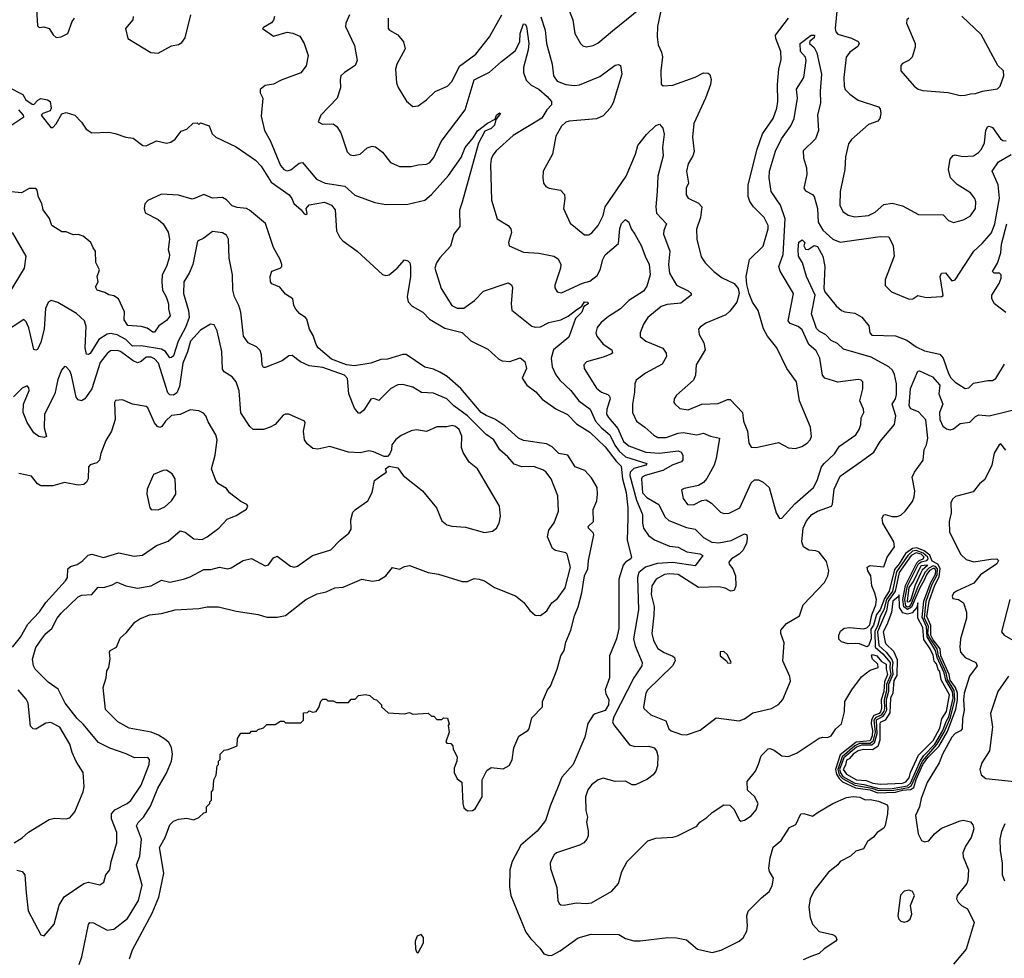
# Model space of a CAD drawing. Extents: x 2133461 to 2293071, y 753526 to 916327.
# Tile 336 of 459: x 2227961 to 2233754, y 891635 to 897156. Entities that reach past the tile are written whole.
import ezdxf

# ---------------------------------------------------------------- set-up
doc = ezdxf.new("R2010")
doc.units = 0

msp = doc.modelspace()

# ---------------------------------------------------------------- linework, layer by layer
at = {"layer": '0CON10XD'}
for points in [[(2228054.4, 897315), (2228065, 897120), (2228075, 897109.2), (2228103.9, 897113.9), (2228135, 897103.8), (2228157.6, 897067.6), (2228175, 897052), (2228205, 897054.2), (2228245, 897074), (2228270, 897145), (2228284.2, 897165)], [(2231153.2, 897315), (2231215.6, 897155), (2231228.1, 897075), (2231261.4, 897015), (2231275, 897002.5), (2231295, 896995.7), (2231335, 897003.3), (2231362.2, 897017.8), (2231449.3, 897090.7), (2231655, 897257.1)], [(2231743.8, 897255), (2231713.6, 897115), (2231710.9, 897055), (2231717.2, 897007.2), (2231737.8, 896965), (2231743, 896937), (2231732.9, 896855), (2231736.2, 896776.2), (2231747, 896767), (2231805, 896770), (2231935, 896818.2), (2231985, 896842.9), (2232011.2, 896841.2), (2232022.7, 896832.7), (2232029.5, 896805), (2232026.2, 896775), (2231996, 896694), (2231927.8, 896545), (2231918.9, 896465), (2231929.1, 896380.9), (2231921.5, 896355), (2231895, 896308.8), (2231884.5, 896265), (2231895.6, 896195), (2231882.9, 896165), (2231882.5, 896125), (2231895, 896106), (2231955, 896077.5), (2231974.5, 896054.5), (2231966.8, 895993.2), (2231943.4, 895923.4), (2231945.7, 895865), (2231971.3, 895761.3), (2231994, 895725), (2232045, 895674.2), (2232095, 895637.5), (2232165, 895603.8), (2232188, 895575), (2232194.2, 895545), (2232180, 895495), (2232138.6, 895441.4), (2232115, 895420.8), (2231998.7, 895371.3), (2231965, 895348), (2231956, 895335), (2231958.1, 895305), (2231985.6, 895255), (2231994.3, 895215), (2231941.4, 895125), (2231936.9, 895065), (2231925.7, 895035), (2231825, 894947.5), (2231811.2, 894925), (2231810, 894905), (2231816, 894896), (2231845, 894868.8), (2231895, 894861.4), (2231975.5, 894894.5), (2232071.7, 894898.3), (2232125, 894922.7), (2232141.8, 894921.8), (2232213.1, 894845), (2232218.9, 894795), (2232242.9, 894735), (2232250.8, 894665), (2232265, 894642), (2232295, 894640), (2232425, 894668.6), (2232485, 894636.9), (2232525, 894632.7), (2232564, 894645), (2232594.2, 894665), (2232612.9, 894685), (2232620, 894705), (2232615, 894760), (2232548.6, 894915), (2232531.1, 895025), (2232475.6, 895105), (2232416.9, 895225), (2232361.8, 895295), (2232337.3, 895337.3), (2232305.4, 895445.4), (2232272.9, 895495), (2232252.7, 895542.7), (2232238.7, 895598.7), (2232236.4, 895645), (2232255, 895746.2), (2232335.9, 895824.1), (2232364.6, 895925), (2232365.4, 895945), (2232341.7, 895991.7), (2232277.8, 896055), (2232256.5, 896086.5), (2232247.9, 896115), (2232247.7, 896185), (2232300.7, 896395), (2232332.4, 896485), (2232394.6, 896575), (2232415.4, 896635), (2232421.8, 896675), (2232419.6, 896775), (2232428.5, 896865), (2232441.2, 896921.2), (2232438.8, 896968.8), (2232409.5, 897045), (2232408.1, 897065), (2232484.6, 897165)], [(2232771.5, 897225), (2232758.5, 897105), (2232764.1, 897084.1), (2232775, 897070.6), (2232855, 897047.7), (2232895, 897026.9), (2232901.4, 897015), (2232892.2, 896997.8), (2232845.7, 896965), (2232823.5, 896935), (2232809.6, 896815), (2232811.8, 896765), (2232818.9, 896745), (2232845, 896717.8), (2232895, 896682.7), (2233015, 896644), (2233025, 896632.5), (2233027.8, 896605), (2233021.1, 896575), (2233010.2, 896559.8), (2232955, 896539.2), (2232855, 896451.2), (2232836.9, 896425), (2232819.8, 896350.2), (2232816.2, 896275), (2232788.2, 896145), (2232786.7, 896065), (2232805, 896027.5), (2232835, 896006.9), (2232875.5, 895995.5), (2232955, 896004), (2232995, 896024), (2233045, 896069.6), (2233095, 896076.9), (2233155, 896060.8), (2233249.7, 896009.7), (2233395, 896008), (2233426.2, 895975), (2233455, 895964), (2233515, 895978.6), (2233555, 896001.4), (2233584.4, 896045), (2233586.9, 896085), (2233582, 896105), (2233555, 896138), (2233477, 896187), (2233437.5, 896225), (2233426.2, 896275), (2233435.3, 896334.7), (2233453.2, 896356.8), (2233465, 896360.5), (2233508.9, 896351.1), (2233573.9, 896356.1), (2233603.1, 896375), (2233620, 896395), (2233637.4, 896432.6), (2233646.3, 896503.6), (2233656, 896525), (2233665, 896529.5), (2233685, 896522.5), (2233731.8, 896455), (2233745, 896446.2), (2233765, 896444.1)], [(2228628.6, 897175), (2228625.8, 897154.2), (2228584.2, 897105), (2228596.7, 897045), (2228733, 896963), (2228775, 896958.8), (2228855, 897002.5), (2228895, 897009.1), (2228915, 897021.1), (2228935, 897050), (2228968.9, 897185)], [(2229460, 897175), (2229455, 897153.3), (2229441.7, 897138.3), (2229395, 897110), (2229390, 897105), (2229455, 897058.8), (2229535, 897082), (2229567.3, 897077.3), (2229609.4, 897059.4), (2229635.6, 897015), (2229657.7, 896945), (2229646.9, 896885), (2229615, 896842.9), (2229499.5, 896800.5), (2229455, 896775.8), (2229405, 896768.8), (2229376.7, 896745), (2229376.7, 896725), (2229392.5, 896695), (2229382.4, 896587.6), (2229400.5, 896505), (2229435.6, 896445.6), (2229495, 896298.6), (2229515, 896275.5), (2229535, 896267.1), (2229556.2, 896273.8), (2229605, 896311.9), (2229625, 896315.8), (2229707.4, 896217.4), (2229758, 896195), (2229875, 896177.6), (2229933.2, 896123.2), (2230051.4, 896081.4), (2230115, 896068.5), (2230245, 896071.5), (2230345, 896093.8), (2230385, 896128.2), (2230485, 896240.4), (2230557.8, 896345), (2230582.4, 896405), (2230629.2, 896460.8), (2230655, 896503.1), (2230713, 896547), (2230759.3, 896570.7), (2230766.7, 896595), (2230785, 896608.8), (2230790, 896605), (2230761.7, 896568.3), (2230754.4, 896535), (2230735, 896515.6), (2230698.8, 896501.2), (2230661.3, 896428.7), (2230565, 896082.9), (2230549.6, 896035), (2230550.2, 895939.8), (2230515.4, 895894.6), (2230495.3, 895824.7), (2230433.5, 895755), (2230413.5, 895725), (2230403.5, 895695), (2230440.6, 895575), (2230504.6, 895474.6), (2230535, 895458.9), (2230575, 895460), (2230636.6, 895503.4), (2230690.3, 895559.8), (2230835, 895607.5), (2230855, 895596.7), (2230860.8, 895580.8), (2230851.9, 895485), (2230857.3, 895447.3), (2230975, 895353.5), (2230995, 895347.6), (2231025, 895350), (2231075.2, 895374.8), (2231145, 895390.7), (2231188.6, 895411.4), (2231230.4, 895445), (2231269.4, 895470.6), (2231285, 895495.4), (2231303.3, 895495), (2231305.7, 895485), (2231281.2, 895468.8), (2231267.7, 895435), (2231231.2, 895398.8), (2231191.6, 895288.4), (2231102.8, 895215), (2231089.1, 895165), (2231094.7, 895115), (2231115, 895066.7), (2231138.2, 895035), (2231203.8, 894975), (2231251.2, 894915), (2231317.5, 894865), (2231349.3, 894795), (2231383.7, 894755), (2231434, 894714), (2231462.3, 894652.3), (2231488.6, 894618.6), (2231526.1, 894585), (2231651.9, 894545), (2231644.4, 894535), (2231574.1, 894515.9), (2231552.9, 894495), (2231551, 894475), (2231589.3, 894330.7)], [(2229901.9, 897185), (2229880, 897135), (2229878.9, 897115), (2229930, 897005), (2229946, 896915), (2229934.2, 896885.8), (2229871.2, 896845), (2229850.8, 896825), (2229845.8, 896805), (2229848, 896755), (2229828, 896695), (2229733.3, 896595), (2229717.5, 896555), (2229742.3, 896542.3), (2229805, 896543.8), (2229827, 896527), (2229849.7, 896489.7), (2229888.3, 896378.3), (2229905, 896360.8), (2229925, 896357.1), (2229964.4, 896365.6), (2230005, 896402), (2230035, 896412.5), (2230055, 896408), (2230095, 896376), (2230142, 896315), (2230195, 896291.9), (2230265, 896293.1), (2230305, 896303.1), (2230355, 896305.7), (2230375, 896315.8), (2230398.1, 896345), (2230441.1, 896438.9), (2230582.9, 896625), (2230635, 896801.5), (2230725, 896846.4), (2230795, 896910.6), (2230876.5, 896973.5), (2230903.5, 897026.5), (2230906.2, 897075), (2230925, 897131.4), (2230935, 897129.4), (2230942.3, 897115), (2230956, 897015), (2230951.9, 896978.1), (2230924.6, 896875), (2230924.6, 896844.6), (2230940.6, 896800.6), (2230970.6, 896770.6), (2231015, 896748), (2231064.7, 896705), (2231089.5, 896675), (2231089.8, 896655), (2231063.4, 896626.6), (2231032.5, 896577.5), (2230865, 896473.8), (2230765.5, 896385), (2230745, 896360), (2230734.5, 896335), (2230731.5, 896305), (2230737.7, 896095), (2230771.4, 895985), (2230834.3, 895945), (2230851.4, 895925), (2230855.7, 895905), (2230837.5, 895845), (2230841.2, 895825), (2230925, 895789.4), (2231015, 895781.8), (2231104.6, 895764.6), (2231129.3, 895749.3), (2231144.5, 895715), (2231143.8, 895695), (2231108.8, 895595), (2231109.3, 895579.3), (2231122.5, 895555), (2231149.3, 895549.3), (2231273.4, 895606.6), (2231315, 895618.5), (2231357.9, 895652.1), (2231376.8, 895685), (2231391.8, 895745), (2231405, 895773.3), (2231485, 895840), (2231491.8, 895928.2), (2231502.4, 895957.6), (2231525, 895981.2), (2231545, 895965.6), (2231558.2, 895925), (2231581.3, 895895), (2231617.7, 895827.7), (2231644.7, 895754.7), (2231665, 895718.8), (2231671.5, 895655), (2231651.1, 895588.9), (2231630.6, 895559.4), (2231545, 895503.5), (2231495.3, 895454.7), (2231425, 895409.4), (2231383.3, 895375), (2231358.9, 895345), (2231350.6, 895315), (2231357.5, 895295), (2231395, 895246.5), (2231445.6, 895215), (2231449.2, 895195), (2231438.3, 895188.3), (2231395, 895170), (2231295.8, 895144.2), (2231281.2, 895125), (2231282, 895105), (2231355, 894989.4), (2231384.7, 894964.8), (2231421.7, 894951.7), (2231431.9, 894941.9), (2231434.7, 894925), (2231415.8, 894865), (2231414.7, 894835), (2231425.2, 894815.2), (2231481.1, 894751.1), (2231513.7, 894675), (2231545, 894649.3), (2231645, 894612.5), (2231725, 894606.6), (2231835, 894620), (2231852.5, 894612.5), (2231862.9, 894595), (2231862.9, 894567.1), (2231854.3, 894555), (2231805, 894537), (2231745, 894504.8), (2231640.6, 894475), (2231624.5, 894465.5), (2231619.4, 894455), (2231625, 894372.8), (2231651.2, 894345), (2231722.1, 894305), (2231744.7, 894255), (2231759, 894229), (2231780.4, 894210.4), (2231885, 894169.2), (2231935, 894160), (2231985, 894110.8), (2232033.4, 894083.4), (2232075, 894079.3), (2232147, 894093), (2232225, 894131.1), (2232240, 894125), (2232241.5, 894105), (2232237.3, 894075), (2232215, 894033.1), (2232195, 894012.5), (2232150, 893985), (2232133.1, 893965), (2232135, 893953.8), (2232157.8, 893925), (2232172.2, 893885), (2232175.5, 893825), (2232165, 893797.5), (2232145, 893793.6), (2232112.7, 893812.7), (2232075, 893820.8), (2231955, 893815.4), (2231835, 893891.6), (2231785, 893896.9), (2231755, 893891.6), (2231705.4, 893865), (2231680, 893825), (2231676.2, 893775), (2231693.3, 893705), (2231693.1, 893653.1), (2231679.6, 893545), (2231690, 893505), (2231716.7, 893456.7), (2231753.5, 893433.5), (2231803.1, 893413.1), (2231813.4, 893403.4), (2231816.9, 893385), (2231802.2, 893355), (2231655, 893212.5), (2231645.4, 893195), (2231631.2, 893115), (2231633.8, 893105), (2231675, 893067.5), (2231762.2, 893032.2), (2231780.9, 892985), (2231795, 892972.9), (2231855, 892951.9), (2231885, 892950), (2231965, 892976.7), (2232060, 893050), (2232195, 893032.2), (2232225, 893044.4), (2232275, 893077.9), (2232385, 893104.5), (2232425, 893128.6), (2232452.2, 893157.8), (2232496.7, 893265), (2232492.2, 893292.2), (2232451.1, 893385), (2232459.7, 893489.7), (2232439.2, 893545), (2232439.2, 893565), (2232472.5, 893605), (2232549.8, 893650.2), (2232571.1, 893715), (2232695.7, 893845), (2232716.9, 893885), (2232722.1, 893915), (2232708.8, 893968.8), (2232665, 894023.6), (2232645, 894032.1), (2232605, 894035.5), (2232572.5, 894055), (2232563.1, 894085), (2232571.8, 894165), (2232590.9, 894209.1), (2232621.8, 894245), (2232655, 894265.3), (2232736.7, 894295), (2232743.1, 894306.9), (2232754.2, 894395), (2232788.8, 894471.2), (2232915, 894560), (2232987.5, 894612.5), (2233025, 894675.6), (2233107.9, 894775), (2233115.3, 894825), (2233093.9, 894895), (2233113.7, 894926.3), (2233119.4, 894950.6), (2233120, 895015), (2233109.3, 895069.3), (2233096.6, 895095), (2233075.4, 895115), (2232970.8, 895170.8), (2232807.8, 895217.7), (2232772.2, 895252.2), (2232735, 895268.2), (2232705, 895302.5), (2232665, 895323.7), (2232649.1, 895339.1), (2232619.5, 895425), (2232641.8, 895535), (2232590, 895645), (2232566.5, 895726.5), (2232543.2, 895765), (2232540.7, 895805), (2232545, 895847.5), (2232565, 895862), (2232581.2, 895845), (2232574.2, 895825), (2232585, 895806.7), (2232600, 895805), (2232635, 895827.5), (2232655, 895822.5), (2232685.8, 895765), (2232698, 895705), (2232693.1, 895575), (2232699.2, 895555), (2232765, 895472.7), (2232796.7, 895445), (2232816.7, 895436.7), (2232875, 895429.5), (2232916, 895406), (2232958, 895355), (2232962.5, 895315), (2232975, 895300.8), (2233115, 895295.9), (2233180.6, 895270.6), (2233235, 895231.2), (2233285, 895207.3), (2233375, 895188.9), (2233394.4, 895165), (2233425.4, 895075.4), (2233440.2, 895050.2), (2233465, 895024.2), (2233525, 894987.5), (2233545, 894990), (2233572.7, 895017.3), (2233657.3, 895032.7)], [(2230128.6, 897165), (2230130, 897105), (2230136.7, 897095), (2230185, 897066), (2230220, 897025), (2230228.8, 896985), (2230180, 896895), (2230172, 896865), (2230178, 896785), (2230187.3, 896757.3), (2230237.7, 896677.7), (2230275, 896646.2), (2230305, 896648.8), (2230355, 896684.3), (2230405, 896732.9), (2230478, 896765), (2230505.5, 896795), (2230548.3, 896881.7), (2230645, 896953.6), (2230724.5, 897055), (2230798.5, 897185)], [(2231027.9, 897172.1), (2231053.8, 897095), (2231060.4, 897015), (2231093.6, 896895), (2231101.8, 896825), (2231122.5, 896795), (2231175, 896774.6), (2231225, 896768.5), (2231255, 896772.1), (2231375, 896821.2), (2231465, 896888), (2231485, 896893.3), (2231496.4, 896886.4), (2231503.6, 896835), (2231453.8, 896666.2), (2231435.5, 896635), (2231395, 896591.4), (2231355, 896573.5), (2231195, 896559.6), (2231175, 896552.5), (2231149.5, 896530.5), (2231115, 896471.2), (2231095.6, 896364.4), (2231041.2, 896265), (2231040, 896225), (2231042.5, 896195), (2231057.5, 896175), (2231075.9, 896165.9), (2231143, 896153), (2231167, 896127), (2231169.2, 896105), (2231160, 896045), (2231199.7, 895959.7), (2231285, 895890.8), (2231310.3, 895889.7), (2231328, 895902), (2231365, 895946.2), (2231395, 896004), (2231405.8, 896055.8), (2231530, 896235), (2231584.2, 896365.8), (2231597.5, 896415), (2231648.9, 896481.1), (2231705, 896532.9), (2231725, 896542), (2231745, 896518.8), (2231753.1, 896483.1), (2231744, 896404), (2231747.5, 896355), (2231715.3, 896235), (2231712, 896145), (2231704.7, 896055), (2231708, 896018), (2231766.7, 895955), (2231750.5, 895915), (2231748.8, 895895), (2231785.9, 895795), (2231777.8, 895715), (2231785.3, 895665.3), (2231825.6, 895595), (2231895, 895560.5), (2231911.4, 895545), (2231912.9, 895535), (2231851.9, 895488.1), (2231769.9, 895480.1), (2231735, 895469.1), (2231657.1, 895405), (2231631.1, 895365), (2231611.2, 895315), (2231612.7, 895292.7), (2231645.5, 895265.5), (2231745, 895224.3), (2231765.4, 895195.4), (2231766.5, 895175), (2231741.1, 895128.9), (2231643.3, 895076.7), (2231587.8, 895035), (2231580.4, 895015), (2231578.8, 894965), (2231566.2, 894895), (2231567.3, 894845), (2231589.4, 894795), (2231639.4, 894759.4), (2231691.3, 894711.3), (2231715, 894698.9), (2231765, 894698.6), (2231835, 894724.2), (2231865, 894728.4), (2231945, 894713.1), (2231985, 894724.7), (2232025, 894705.7), (2232077.8, 894695), (2232059.6, 894575), (2232047.9, 894535), (2232005, 894457.5), (2231985.4, 894434.6), (2231955, 894415.6), (2231871.4, 894398.6), (2231855, 894390), (2231865, 894340), (2231890.8, 894305), (2231925, 894302.7), (2231975, 894327.1), (2232000.9, 894330.9), (2232032.4, 894312.4), (2232085, 894259.4), (2232105, 894251.9), (2232135, 894252.7), (2232198.5, 894285), (2232265, 894430.8), (2232285, 894448.6), (2232308.9, 894448.9), (2232336.3, 894436.3), (2232371.1, 894405), (2232411.4, 894255), (2232432.3, 894222.3), (2232445, 894223.3), (2232521.9, 894308.1), (2232632.1, 894405), (2232652.9, 894445), (2232678.5, 894525), (2232693.7, 894546.4), (2232755, 894601.4), (2232785, 894648.1), (2232880.6, 894715), (2232901.1, 894745), (2232910.6, 894775), (2232913.1, 894815), (2232927.1, 894845), (2232925.7, 894865), (2232904.2, 894915), (2232922.9, 894985), (2232921.2, 895025), (2232912.5, 895035), (2232895, 895040), (2232775, 895024.5), (2232697.9, 895047.9), (2232684.6, 895065), (2232669.3, 895165), (2232647.3, 895207.3), (2232604.8, 895244.8), (2232565, 895331.5), (2232541.3, 895351.3), (2232495, 895369.5), (2232483.5, 895385), (2232514.5, 895545), (2232436, 895676), (2232426.9, 895705), (2232453.5, 895775), (2232464.1, 895985), (2232437.5, 896065), (2232381.8, 896145), (2232371.4, 896225), (2232373.8, 896265), (2232407.8, 896382.2), (2232443.2, 896455), (2232499.3, 896530.7), (2232517.2, 896575), (2232536.8, 896695)], [(2233193.3, 897165), (2233181.2, 897155), (2233178.8, 897135), (2233230, 897015), (2233229.2, 896995), (2233212, 896935), (2233195, 896918.8), (2233155, 896899.2), (2233145, 896886.2), (2233145.8, 896855), (2233225, 896764), (2233247, 896747), (2233275, 896739.2), (2233425, 896728), (2233495, 896709.2)], [(2233495, 896709.2), (2233525, 896712), (2233555, 896720.8), (2233585, 896721.4), (2233625.9, 896735.9), (2233715, 896748.8), (2233730, 896765), (2233750.8, 896825), (2233749.2, 896855), (2233717.3, 896887.3), (2233617.9, 897067.9), (2233505, 897176.2)], [(2232536.8, 896695), (2232532.3, 896747.7), (2232575.3, 896815), (2232588.7, 896915), (2232584.6, 896935), (2232555, 896969.2), (2232552.7, 897015), (2232617.5, 897065), (2232637.5, 897065), (2232635, 897050), (2232610.7, 897029.3), (2232607.5, 897015), (2232635, 896992), (2232651.8, 896961.8), (2232679.2, 896835), (2232670.5, 896735), (2232672.2, 896665), (2232654.6, 896595.4), (2232661.9, 896505), (2232642.9, 896455), (2232570, 896385), (2232573.4, 896343.4), (2232591.2, 896285), (2232592.2, 896245), (2232574.5, 896165), (2232585, 896150), (2232625, 896128.6), (2232636.2, 896116.2), (2232656.1, 896045), (2232658.6, 895965), (2232687.1, 895917.1), (2232745, 895864.6), (2232788.1, 895848.1), (2233025, 895880), (2233075, 895879.2), (2233101.1, 895825), (2233106.7, 895765), (2233054.4, 895625), (2233052.7, 895592.7), (2233090, 895555), (2233195, 895511.1), (2233216.2, 895515), (2233245, 895534), (2233295, 895521.5), (2233385, 895528), (2233395, 895533.3), (2233376.9, 895645), (2233384.5, 895665), (2233407.5, 895667.5), (2233445, 895619.4), (2233465, 895625.6), (2233574.5, 895795), (2233625, 895838.8), (2233678.3, 895901.7), (2233699.6, 895955), (2233725.6, 896105.6), (2233717.4, 896185), (2233683.5, 896265), (2233719.4, 896320.6), (2233795, 896363.9)], [(2227895, 896760), (2227978.8, 896715)], [(2227978.8, 896715), (2227996.2, 896685), (2228035, 896658.8), (2228045, 896656.7), (2228066.7, 896683.3), (2228085, 896692.9), (2228125.5, 896685.5), (2228141.2, 896675), (2228146, 896635), (2228140.5, 896619.5), (2228096.4, 896603.6), (2228087.5, 896595), (2228145, 896522.5), (2228155, 896522.5), (2228175, 896542.5), (2228208.3, 896601.7), (2228235, 896609.2), (2228285, 896594), (2228325, 896554), (2228352.4, 896512.4), (2228385, 896490), (2228485, 896494), (2228522.5, 896487.5), (2228585, 896464.3), (2228628.8, 896458.8), (2228685, 896416.2), (2228705, 896413.3), (2228765, 896443.3), (2228825, 896430), (2228850, 896435), (2228875, 896452.5), (2228910.7, 896499.3), (2228945, 896512.5), (2228981.7, 896548.3), (2229005, 896550), (2229015, 896540), (2229025, 896550), (2229075, 896532.5), (2229093.3, 896485), (2229114.2, 896464.2), (2229235, 896407.5), (2229349.3, 896329.3), (2229382.1, 896295), (2229440.9, 896200.9), (2229545.6, 896125), (2229562.9, 896105), (2229574.4, 896074.4), (2229618, 896038), (2229635, 896013.3), (2229645, 896010), (2229652.5, 896015), (2229647.5, 896045), (2229665, 896066.2), (2229755, 896082.5), (2229796.2, 896065), (2229817, 896037), (2229824.1, 895914.1), (2229843.8, 895875), (2229862, 895855), (2229946.7, 895795), (2230095, 895658), (2230115, 895651.2), (2230135, 895656), (2230181.2, 895695), (2230225, 895743.3), (2230245, 895737.5), (2230256.7, 895725), (2230261.2, 895705), (2230261.1, 895645), (2230241.1, 895525), (2230246.4, 895496.4), (2230270.4, 895470.4), (2230332.1, 895435), (2230371.5, 895395), (2230462.4, 895342.4), (2230565.4, 895315.4), (2230615, 895266.7), (2230715, 895217.8), (2230779.7, 895159.7), (2230799.7, 895149.7), (2230845, 895145.8), (2230905, 895167.5), (2230932.5, 895145), (2230942.5, 895105), (2230917.7, 895047.7), (2230945, 895006.2), (2230997.6, 894967.6), (2231034.4, 894924.4), (2231116.3, 894866.3), (2231185, 894834), (2231238, 894778), (2231315, 894730.4), (2231405, 894642.9), (2231469.8, 894559.8), (2231500.6, 894530.6), (2231508.3, 894455), (2231529.8, 894375), (2231540.2, 894285), (2231539.8, 894225), (2231535.5, 894095), (2231561.4, 893995), (2231557.5, 893985), (2231525.4, 893964.6), (2231512.3, 893947.7), (2231486.4, 893865), (2231485.4, 893575), (2231473.3, 893515), (2231432, 893415), (2231430.6, 893285), (2231405.7, 893215), (2231410.3, 893190.3), (2231427.1, 893157.1), (2231425.3, 893125), (2231405, 893093.4), (2231346.4, 893073.6), (2231335.5, 893064.5), (2231303.8, 893016.2), (2231285.5, 892935), (2231218, 892775), (2231150.3, 892699.7), (2231125.4, 892635.4), (2231084.1, 892535.9), (2231055.3, 892445), (2231005, 892381.9), (2230908.9, 892301.1), (2230858.7, 892205), (2230845.6, 892155.6), (2230843.8, 892055), (2230850, 892005), (2230938.5, 891788.5), (2230968.5, 891748.5), (2231022, 891695), (2231045, 891661.2), (2231075, 891650.8), (2231095, 891654), (2231140.2, 891679.8), (2231248, 891755), (2231323.2, 891776.8), (2231485.8, 891775.8), (2231525, 891750.5), (2231575, 891738.2), (2231612.6, 891737.4), (2231775, 891757.1), (2231825, 891755.9), (2231885, 891742.7), (2231949.1, 891689.1), (2232035, 891668.2), (2232087.9, 891682.1), (2232195, 891735.4), (2232217.2, 891755), (2232240, 891795), (2232244.1, 891825), (2232240.2, 891885), (2232248, 891912), (2232325, 891991.5), (2232371.7, 892028.3), (2232387.9, 892062.1), (2232396.6, 892106.6), (2232372.8, 892145), (2232368.8, 892165), (2232376.2, 892225), (2232395, 892288.5), (2232441.9, 892328.1), (2232491.2, 892405), (2232527.5, 892422.5), (2232557.5, 892485), (2232575, 892486.9), (2232625, 892471.2), (2232660, 892495), (2232745, 892545.5), (2232825, 892580), (2232865, 892586.7), (2232905, 892583.1), (2232935, 892566.7), (2232965, 892568.1), (2233015, 892559.2), (2233065, 892537.5), (2233070, 892525), (2233068, 892485), (2233054.1, 892415.9), (2233045, 892401.2), (2233005.5, 892374.5), (2232985, 892347.5), (2232948.9, 892321.1), (2232925, 892278.8), (2232880, 892265), (2232848.8, 892235), (2232788, 892205), (2232774, 892185), (2232719.3, 892140.7), (2232635, 892032.9), (2232612.2, 891985), (2232604.2, 891935), (2232612.7, 891875), (2232625.3, 891835.3), (2232665, 891792.5), (2232743.8, 891775), (2232761.2, 891765), (2232770, 891745), (2232764, 891735), (2232695, 891690.9), (2232665, 891663.8), (2232615.5, 891645.5), (2232570.5, 891625)], [(2227915, 896537.5), (2227986, 896585), (2227983.8, 896595), (2227955, 896626.7)], [(2228607.9, 891632.1), (2228625.6, 891685), (2228739.9, 891900.1), (2228779.6, 891995), (2228810, 892135), (2228783.8, 892286.2), (2228817.5, 892345), (2228845, 892420), (2228865, 892442), (2228895, 892452.5), (2228945, 892458.8), (2228985, 892450), (2229015, 892462.5), (2229045, 892490), (2229060, 892495), (2229060, 892525), (2229080, 892545), (2229080, 892555), (2229090, 892565), (2229090, 892615), (2229100, 892625), (2229102.5, 892685), (2229117, 892713), (2229123, 892767), (2229130, 892775), (2229130, 892795), (2229140, 892805), (2229140, 892835), (2229165, 892860), (2229187, 892863), (2229240, 892885), (2229243, 892927), (2229261.7, 892958.3), (2229315, 892960), (2229325, 892970), (2229355, 892970), (2229365, 892980), (2229395, 892990), (2229415, 893010), (2229465, 893010), (2229495, 893030), (2229515, 893030), (2229525, 893020), (2229615, 893020), (2229630, 893035), (2229631.7, 893078.3), (2229655, 893080), (2229665, 893090), (2229685, 893082.5), (2229705, 893087.5), (2229720.7, 893109.3), (2229733, 893147), (2229745, 893160), (2229765, 893160), (2229775, 893150), (2229805, 893150), (2229825, 893140), (2229895, 893140), (2229911.7, 893158.3), (2229935, 893160), (2229955, 893180), (2229995, 893187.5), (2230021.7, 893181.7), (2230045, 893160), (2230060, 893155), (2230090, 893125), (2230090, 893115), (2230128.3, 893078.3), (2230225, 893072.5), (2230255, 893080), (2230275, 893070), (2230365, 893077.5), (2230385, 893060), (2230398.3, 893058.3), (2230415, 893040), (2230445, 893040), (2230455, 893050), (2230478.3, 893048.3), (2230487.5, 893015), (2230482.5, 893005), (2230487.5, 892965), (2230468.3, 892908.3), (2230475, 892900), (2230498.3, 892898.3), (2230510, 892885), (2230512.5, 892865), (2230535, 892820), (2230533.8, 892795), (2230517, 892753), (2230517, 892727), (2230535, 892690), (2230561.7, 892671.7), (2230567.5, 892545), (2230575, 892520), (2230595, 892502.5), (2230625, 892503.8), (2230640, 892515), (2230682, 892585), (2230682.5, 892685), (2230710.3, 892739.7), (2230735, 892756.7), (2230805, 892748.8), (2230841.7, 892768.3), (2230858.5, 892801.5), (2230868, 892872), (2230898.2, 892941.8), (2230950, 892975), (2230958, 892985), (2230975, 893050), (2231036.7, 893113.3), (2231036.7, 893145), (2231067.5, 893215), (2231083.9, 893236.1), (2231124.2, 893335), (2231145.7, 893415), (2231165.6, 893445), (2231174.5, 893495), (2231203.8, 893565), (2231225, 893648.8), (2231247.4, 893702.6), (2231268.7, 893785), (2231285.2, 893884.8), (2231303.4, 893925), (2231306.9, 893975), (2231338.6, 894125), (2231336.6, 894136.6), (2231307.5, 894165), (2231306, 894175), (2231337.5, 894205), (2231336.2, 894275), (2231357.1, 894325), (2231360.8, 894365), (2231359.5, 894405), (2231325, 894460.8), (2231286.7, 894505), (2231230, 894525), (2231185.5, 894595), (2231133.2, 894605), (2231095, 894642.9), (2231060.7, 894660.7), (2230925, 894680.6), (2230895, 894693.9), (2230816.2, 894766.2), (2230756.8, 894806.8), (2230705, 894827.1), (2230677.1, 894845), (2230555.9, 894985.9), (2230476.2, 895056.2), (2230433.2, 895083.2), (2230395, 895100.3), (2230345, 895112), (2230235, 895187.5), (2230215, 895186.7), (2230125, 895158.6), (2230085, 895156.9), (2230027.5, 895135), (2229930.4, 895119.6), (2229884.2, 895125), (2229795, 895158.2), (2229717.9, 895225), (2229705, 895245.8), (2229688.1, 895298.1), (2229666, 895335), (2229650, 895395), (2229643.3, 895405), (2229608.8, 895425), (2229585, 895454), (2229574.5, 895475), (2229568.8, 895515), (2229525, 895540.8), (2229491.9, 895581.9), (2229445, 895602), (2229436, 895615), (2229434.3, 895645), (2229445, 895677.5), (2229493.3, 895695), (2229503.8, 895705), (2229504, 895715), (2229494.4, 895745), (2229454.4, 895815), (2229407.2, 895957.2), (2229314, 896035), (2229295, 896044.4), (2229240.7, 896050.7), (2229210.9, 896060.9), (2229177, 896097), (2229155, 896110.8), (2229095, 896106.9), (2229045, 896127.1), (2228994.4, 896105.6), (2228975, 896100), (2228895, 896123.1), (2228795, 896129.2), (2228715, 896093.1), (2228697.5, 896072.5), (2228693.3, 896045), (2228700, 896020), (2228775, 895980), (2228805, 895955.6), (2228835, 895906), (2228842.7, 895865), (2228834.3, 895805), (2228842.2, 895775), (2228840.5, 895755), (2228825, 895704), (2228799.6, 895655), (2228796.7, 895615), (2228800.8, 895565), (2228823.1, 895525), (2228835.6, 895485), (2228835.7, 895455), (2228846, 895415), (2228825, 895386.7), (2228780, 895355), (2228755, 895317.5), (2228745, 895317.5), (2228711.7, 895341.7), (2228675, 895352), (2228596.4, 895356.4), (2228575, 895390), (2228577, 895437), (2228542.5, 895515), (2228515, 895532.5), (2228485, 895537.5), (2228461.7, 895551.7), (2228417.5, 895565), (2228407.5, 895585), (2228422.5, 895615), (2228417.5, 895645), (2228430, 895685), (2228408.3, 895728.3), (2228407.5, 895795), (2228393.6, 895813.6), (2228380, 895845), (2228335, 895882.5), (2228305, 895893.3), (2228275, 895890), (2228235, 895907.5), (2228208.3, 895908.3), (2228150, 895945), (2228137, 895987), (2228098.3, 896038.3), (2228091.2, 896075), (2228071.2, 896111.2), (2228063.9, 896153.9), (2228055, 896163.3), (2228017.5, 896162.5), (2227971.7, 896138.3), (2227913, 896143)], [(2233763.9, 895433.9), (2233695.8, 895485), (2233681.9, 895515), (2233680.6, 895535), (2233725, 895604.2), (2233736.7, 895635), (2233735.3, 895655.3), (2233725.4, 895665.4), (2233694.6, 895664.6), (2233684.5, 895675), (2233715.3, 895724.7), (2233734.6, 895785), (2233738.2, 895835), (2233769.8, 895955)], [(2228311.5, 891598.5), (2228326.9, 891643.1), (2228365.6, 891834.4), (2228374.2, 891845), (2228395, 891843.1), (2228475, 891801.4), (2228515, 891805.6), (2228595, 891869.5), (2228660.3, 891975), (2228681.2, 892065), (2228648.8, 892185), (2228667.6, 892235), (2228677.2, 892335), (2228648.2, 892415), (2228657.1, 892432.9), (2228689.6, 892465), (2228730.1, 892529.9), (2228773.2, 892635), (2228825.2, 892724.8), (2228854.7, 892795), (2228860.3, 892835), (2228854.7, 892875), (2228837.7, 892905), (2228814.4, 892924.4), (2228777.8, 892947.8), (2228734.7, 892964.7), (2228605, 892988.1), (2228538.8, 893025), (2228465, 893097.5), (2228451.7, 893228.3), (2228470, 893285), (2228474.2, 893325.8), (2228486, 893345), (2228493.6, 893396.4), (2228488.8, 893435), (2228493.9, 893446.1), (2228530.8, 893465), (2228551.7, 893518.3), (2228588.7, 893551.3), (2228638.8, 893611.2), (2228667.6, 893632.4), (2228725, 893654.4), (2228795, 893663.8), (2228875, 893684.4), (2229015, 893692.7), (2229065, 893702.5), (2229131.7, 893701.7), (2229235, 893676.5), (2229365, 893657.8), (2229415, 893640.6), (2229475, 893641.4), (2229525, 893651.4), (2229644.2, 893745), (2229711.7, 893778.3), (2229765, 893791.5), (2229815, 893814.5), (2229865, 893817.5), (2229975, 893865.6), (2230035, 893853.3), (2230075, 893859.4), (2230115, 893883.8), (2230155, 893933.3), (2230195, 893923.3), (2230225, 893940), (2230255, 893946.2), (2230365, 893904.5), (2230425, 893894.7), (2230565, 893850.9), (2230595, 893852.2), (2230635, 893869.4), (2230665, 893865.6), (2230695, 893854.4), (2230755, 893816.7), (2230877.6, 893767.6), (2230928.3, 893728.3), (2230961.7, 893681.7), (2230995, 893653.8), (2231025, 893651.2), (2231061.7, 893678.3), (2231091.2, 893725), (2231125, 893751.2), (2231170, 893815), (2231202.5, 893935), (2231182.3, 894012.3), (2231175, 894020), (2231114.2, 894034.2), (2231096.7, 894045), (2231066, 894115), (2231075, 894153.3), (2231105, 894196.2), (2231131.9, 894265), (2231127.3, 894355), (2231087.8, 894455), (2231056.9, 894496.9), (2231038.6, 894508.6), (2230985, 894527.5), (2230915, 894525.5), (2230871.3, 894541.3), (2230833.8, 894585), (2230785.2, 894625.2), (2230750, 894685), (2230705, 894715.4), (2230595.1, 894825.1), (2230515.4, 894885), (2230475.2, 894925.2), (2230395, 894959.6), (2230325, 894963.5), (2230274.6, 894994.6), (2230215, 895009.5), (2230185, 895008.5), (2230145, 894987.5), (2230075, 894915.7), (2230045, 894927.5), (2230027, 894923), (2229985, 894859.2), (2229965, 894842), (2229955, 894841.2), (2229930.4, 894870.4), (2229898.2, 894955), (2229889.2, 895045), (2229872.5, 895065), (2229745, 895110), (2229665, 895119.4), (2229613.8, 895143.8), (2229565, 895180.6), (2229545, 895177.8), (2229505, 895149.6), (2229405, 895110), (2229395, 895110.8), (2229388.5, 895125), (2229384.6, 895184.6), (2229375, 895210.8), (2229355, 895231.5), (2229305, 895254.3), (2229277.3, 895295), (2229261.2, 895435), (2229251.2, 895475), (2229225, 895525.8), (2229214.8, 895564.8), (2229213.9, 895655), (2229194.2, 895754.2), (2229190.4, 895865), (2229177.7, 895887.7), (2229155, 895902.7), (2229095, 895910), (2229045, 895870.8), (2229006.4, 895853.6), (2228979.2, 895715), (2228958.1, 895665), (2228926.9, 895613.1), (2228924.7, 895545), (2228953.7, 895445), (2228957.5, 895405), (2228937.5, 895345), (2228894.3, 895265), (2228865, 895179.2), (2228855, 895168.2), (2228845, 895166.9), (2228819.4, 895205), (2228795, 895218.9), (2228675, 895238.3), (2228625, 895235.6), (2228585.9, 895275), (2228535, 895302.1), (2228495, 895309.7), (2228475, 895306.2), (2228427.2, 895275), (2228375, 895193.2), (2228365, 895186.4), (2228355, 895188.1), (2228346.3, 895225), (2228351.2, 895351.2), (2228341.6, 895385), (2228295, 895427.7), (2228185, 895492.4), (2228146.1, 895503.9), (2228127.6, 895492.4), (2228113, 895457), (2228105.8, 895335), (2228085, 895258.8), (2228065, 895216.2), (2228055, 895211.2), (2228045, 895216.7), (2228015, 895344.2), (2227999.2, 895379.2), (2227985, 895392.9), (2227865.3, 895314.7)], [(2227867.6, 895495), (2227989.5, 895695), (2227999.8, 895765), (2227918, 895905)], [(2227945, 892153.6), (2227975, 892145.6), (2227990.9, 892125), (2227999.3, 892019.3), (2228011.5, 891915), (2228085, 891773.3), (2228105, 891766.7), (2228164.2, 891835), (2228193.1, 891946.9), (2228222.7, 891997.3), (2228337.5, 892075), (2228365, 892082), (2228432.3, 892067.7), (2228456.7, 892083.3), (2228467.1, 892125), (2228490.6, 892155), (2228498.9, 892205), (2228532.9, 892315), (2228533.1, 892375), (2228500.9, 892455), (2228500.8, 892485), (2228521, 892509), (2228594.3, 892545.7), (2228615, 892563.5), (2228675, 892654.3), (2228723.5, 892775), (2228724.3, 892804.3), (2228715, 892815.7), (2228636.2, 892815), (2228588.4, 892838.4), (2228491.2, 892871.2), (2228425, 892903.5), (2228335, 893012.5), (2228298.2, 893045), (2228228.2, 893135), (2228187.7, 893217.7), (2228128.9, 893258.9), (2228052.9, 893335), (2228041.9, 893355), (2228036.7, 893395), (2228056.4, 893463.6), (2228090.6, 893515), (2228114.4, 893545), (2228150.4, 893575), (2228182.3, 893635), (2228205, 893664.5), (2228305, 893761.2), (2228325, 893770.4), (2228386.1, 893773.9), (2228421.8, 893818.2), (2228457, 893817), (2228505, 893830.8), (2228535, 893847.3), (2228585, 893825.4), (2228655, 893812.5), (2228734.5, 893825.5), (2228795, 893858.2), (2228845, 893846.9), (2228925, 893865.7), (2228965, 893879.2), (2229045, 893922.5), (2229085, 893922.5), (2229135.9, 893935.9), (2229185, 893926.7), (2229205, 893931.2), (2229275, 893974), (2229324.2, 893985.8), (2229405, 893943.3), (2229425, 893950), (2229455, 893991.2), (2229475, 894000), (2229555, 893940.8), (2229575, 893935.7), (2229595, 893941.9), (2229683.8, 894005), (2229792.6, 894037.4), (2229846.4, 894093.6), (2229898, 894135), (2229911.7, 894158.3), (2229910, 894215), (2229921.7, 894258.3), (2229936.2, 894275), (2230008.8, 894325), (2230034, 894375), (2230048, 894445), (2230092.3, 894477.7), (2230120, 894495), (2230112.5, 894515), (2230135, 894530), (2230185, 894520), (2230217.5, 894475), (2230330.8, 894385), (2230413.8, 894285), (2230445, 894208.8), (2230475, 894184), (2230503.9, 894176.1), (2230585, 894170), (2230695, 894138.6), (2230742.3, 894147.7), (2230765.8, 894164.2), (2230782, 894195), (2230790.8, 894235), (2230784.2, 894295), (2230654.2, 894515), (2230605, 894553.8), (2230569.7, 894609.7), (2230560.3, 894640.3), (2230563.2, 894706.8), (2230546.5, 894745), (2230525, 894763.1), (2230505, 894768.1), (2230475, 894760.6), (2230415, 894760.6), (2230355, 894733.8), (2230295, 894743.3), (2230265, 894737.5), (2230205, 894710), (2230175, 894686.2), (2230151.2, 894655), (2230148.8, 894625), (2230138.3, 894601.7), (2230125, 894587.5), (2230105, 894586.7), (2230042.5, 894615), (2230015, 894620.8), (2229965, 894608.9), (2229895, 894612.5), (2229786, 894646), (2229715, 894629.1), (2229685, 894633.6), (2229651.5, 894661.5), (2229637.3, 894685), (2229630.4, 894735), (2229640, 894785), (2229636.7, 894795), (2229545, 894836.2), (2229525, 894836.2), (2229511.2, 894828.8), (2229463.8, 894775), (2229435, 894759.2), (2229395, 894745.8), (2229335, 894746), (2229315, 894764), (2229263.1, 894843.1), (2229252.7, 894972.7), (2229235, 895026.2), (2229212, 895055), (2229163.8, 895083.8), (2229155, 895100), (2229150.9, 895205), (2229123.6, 895326.4), (2229105, 895361.2), (2229084.2, 895365.8), (2229025, 895330), (2228965.3, 895264.7), (2228948.4, 895201.6), (2228921.5, 895135), (2228902.2, 894997.8), (2228885, 894961.5), (2228865, 894946.9), (2228845, 894948.6), (2228831.9, 894961.9), (2228777.1, 895135), (2228755, 895160.3), (2228735, 895170.6), (2228705, 895170.8), (2228676.4, 895145), (2228655, 895138.2), (2228628.7, 895148.7), (2228555, 895204.6), (2228535, 895210.5), (2228495, 895208.9), (2228475, 895193.1), (2228435, 895139.4), (2228385, 894984.4), (2228345, 894925.6), (2228325, 894914.4), (2228305, 894920), (2228293.3, 894935), (2228266.2, 895065), (2228255, 895090), (2228235, 895113.8), (2228225, 895116.7), (2228206, 895095), (2228185, 895040), (2228168.2, 894955), (2228107.2, 894835), (2228105.4, 894755.4), (2228118.8, 894705), (2228105, 894698), (2228073.3, 894705), (2228045, 894725.8), (2228005, 894786.9), (2227982, 894845), (2227983.8, 894895), (2228016.2, 894975), (2228015, 894990), (2228005, 895002), (2227975, 894989.4), (2227925, 894938)], [(2233657.3, 895032.7), (2233685, 895034.2), (2233705, 895046.2), (2233755, 895128.8)], [(2231589.3, 894330.7), (2231624.7, 894245), (2231624.8, 894194.8), (2231631.4, 894165), (2231661.4, 894121.4), (2231697.1, 894097.1), (2231785, 894059.5), (2231835, 894052.4), (2231886, 894025), (2231963.4, 894013.4), (2231980, 894005), (2231935, 893944.2), (2231805, 893962.4), (2231712.1, 893957.9), (2231642.9, 893935), (2231603.6, 893905), (2231596.3, 893875), (2231601.9, 893685), (2231573, 893515), (2231582.9, 893472.9), (2231624.5, 893375), (2231620.9, 893355), (2231574.7, 893285), (2231456.3, 893055), (2231450, 893025), (2231457.4, 893007.4), (2231549.8, 892889.8), (2231580.9, 892880.9), (2231663.7, 892883.7), (2231695, 892872.5), (2231707.3, 892855), (2231715.4, 892825), (2231713.4, 892766.6), (2231704.3, 892735), (2231689.2, 892715), (2231655, 892689.5), (2231585, 892655.5), (2231565, 892655.6), (2231525, 892675.9), (2231465, 892675.8), (2231395, 892695.3), (2231365, 892685.4), (2231324.7, 892655.3), (2231303.1, 892625), (2231290, 892585), (2231291.4, 892505), (2231301.2, 892465), (2231296.2, 892435), (2231306, 892385), (2231306, 892355), (2231298.8, 892335), (2231281.2, 892315), (2231255, 892300), (2231120, 892255), (2231105, 892243.3), (2231089.2, 892215), (2231082.5, 892195), (2231084.1, 892164.1), (2231121.2, 892051.2), (2231127.5, 891975), (2231135, 891956.7), (2231145, 891948.8), (2231165, 891948), (2231235, 891961.2), (2231295, 891956.7), (2231325, 891961.2), (2231445, 892030), (2231483.8, 892075), (2231504.2, 892145.8), (2231535, 892203.8), (2231656.2, 892325), (2231705, 892341.9), (2231805, 892348), (2231832.5, 892355), (2231945, 892412.5), (2231962.5, 892435), (2232005, 892462.5), (2232035, 892492.5), (2232105, 892537.5), (2232140, 892535), (2232165, 892510), (2232195, 892450), (2232205, 892442.5), (2232225, 892447.5), (2232265, 892473.3), (2232295, 892507.5), (2232306, 892545), (2232285, 892586.7), (2232243.3, 892623.3), (2232241.2, 892675), (2232291.2, 892735), (2232307.7, 892777.7), (2232324, 892825), (2232365, 892866.2), (2232375, 892868.8), (2232399.7, 892859.7), (2232445.6, 892825.6), (2232485, 892822.2), (2232535, 892844.4), (2232665, 892929.2), (2232685, 892936), (2232715, 892933.3), (2232735.9, 892944.1), (2232763.3, 892985), (2232796.2, 893015), (2232813.8, 893085), (2232815.8, 893145), (2232856.7, 893215), (2232915, 893290), (2232943.3, 893315), (2232965, 893330), (2233012.5, 893345), (2233010, 893365), (2232979.4, 893395), (2232973.3, 893415), (2232978, 893422), (2233005, 893414.7), (2233031.3, 893381.3), (2233059.7, 893365), (2233058.7, 893335), (2233066.9, 893305), (2233049.2, 893260.8), (2233046.3, 893205), (2233029.1, 893155), (2233032.1, 893105), (2233026.7, 893085), (2233018.8, 893075), (2232986.9, 893063.1), (2232972.4, 893037.6), (2232970.9, 893015), (2232979.8, 892975), (2232976.2, 892943.8), (2232965, 892914.1), (2232882.8, 892907.2), (2232788.8, 892831.2), (2232760.4, 892745), (2232767.1, 892717.1), (2232782.2, 892692.2), (2232803.3, 892673.3), (2232878.4, 892638.4), (2232965, 892626.2), (2233008.3, 892608.3), (2233115, 892611.5), (2233155, 892623.9), (2233202.4, 892627.6), (2233221.3, 892638.7), (2233235, 892686.3), (2233275, 892774.6), (2233305, 892815.1), (2233369.5, 892880.5), (2233420.5, 892969.5), (2233468.8, 893101.2), (2233478.8, 893155), (2233478.6, 893195), (2233467.2, 893227.2), (2233435, 893271.4), (2233430, 893305), (2233380.4, 893415), (2233376.2, 893456.2), (2233335, 893508.2), (2233322, 893535), (2233321.6, 893591.6), (2233298, 893645), (2233312.8, 893735), (2233345, 893830.7), (2233371.3, 893878.7), (2233376.9, 893926.9), (2233364, 893954), (2233330.7, 893970.7), (2233316.8, 894006.8), (2233282, 894032), (2233239.6, 894049.6), (2233213.7, 894046.4), (2233173.3, 894016.7), (2233136.1, 893955), (2233107.4, 893922.6), (2233076.3, 893795), (2233048.6, 893751.4), (2233025, 893685.2), (2233002, 893658), (2232985.7, 893595), (2232969.3, 893570.7), (2232970.3, 893515), (2232955, 893472), (2232945, 893466.9), (2232903.3, 893485), (2232877.1, 893487.1), (2232835, 893485.5), (2232795.6, 893495.6), (2232781.2, 893511.2), (2232780, 893535), (2232791.2, 893558.8), (2232812.7, 893577.3), (2232845, 893581.4), (2232925, 893573.1), (2232945, 893578.8), (2232962.8, 893597.2), (2232974.4, 893655), (2232998.7, 893715), (2233001.7, 893745), (2232993.5, 893783.5), (2232974.6, 893825), (2232970, 893885), (2232951.2, 893915), (2232946.7, 893935), (2232964.3, 893945.7), (2233045, 893936.7), (2233066, 893994), (2233109.3, 894055), (2233103.8, 894085), (2233040.6, 894195), (2233035.8, 894225), (2233045, 894243.3), (2233054, 894246), (2233095, 894234.5), (2233125, 894234.6), (2233145, 894241.8), (2233170.8, 894265), (2233215, 894322.5), (2233225, 894348.8), (2233228.3, 894385), (2233212.6, 894465), (2233225.7, 894494.3), (2233277.8, 894565), (2233282.4, 894627.6), (2233297.3, 894655), (2233304.5, 894694.5), (2233292.4, 894802.4), (2233249.6, 894849.6), (2233205, 894866.7), (2233194.1, 894884.1), (2233202.6, 894987.4), (2233245, 895088), (2233255, 895090.6), (2233331.5, 895055), (2233375, 895005.5), (2233369.7, 894955), (2233391.9, 894895), (2233373.3, 894845), (2233374.6, 894805), (2233393.3, 894765), (2233415, 894749.6), (2233435, 894744.3), (2233455, 894749.4), (2233495, 894780.3), (2233551.1, 894788.9), (2233585, 894821.6), (2233605, 894831.7), (2233665, 894826.7), (2233865, 894875.7)], [(2227918.7, 893465), (2227965, 893524.6), (2228009.2, 893600.8), (2228078, 893672), (2228115, 893727.5), (2228231.2, 893855), (2228241.5, 893875), (2228244.6, 893925.4), (2228260.8, 893939.2), (2228299.5, 893950.5), (2228329.5, 893970.5), (2228363.6, 894006.4), (2228385, 894012.9), (2228455, 893992.2), (2228545, 894020.4), (2228635, 893999.5), (2228683.9, 894006.1), (2228765, 894063.3), (2228835, 894089.5), (2228905, 894149.1), (2228935, 894141.1), (2228985, 894102.1), (2229035, 894099.3), (2229065, 894113.8), (2229133.1, 894165), (2229181.3, 894218.7), (2229235, 894239.4), (2229295, 894277.5), (2229302.5, 894295), (2229297.5, 894305), (2229262.7, 894322.7), (2229195, 894373.8), (2229177.4, 894397.4), (2229131.2, 894425), (2229114.3, 894445), (2229089.4, 894515), (2229110.5, 894595), (2229122.5, 894685), (2229114.4, 894715), (2229070.7, 894790.7), (2229056.2, 894826.2), (2229041.7, 894841.7), (2229015, 894854.3), (2228965, 894861.2), (2228905, 894833.5), (2228855, 894827.3), (2228819.2, 894795), (2228796.5, 894763.5), (2228785, 894757.9), (2228772.5, 894762.5), (2228754, 894785), (2228715, 894873.3), (2228705, 894881.2), (2228625, 894894), (2228565, 894919.2), (2228525, 894916), (2228518.8, 894905), (2228522.2, 894805), (2228500.8, 894735), (2228468.3, 894681.7), (2228437.5, 894605), (2228430, 894565), (2228415, 894550), (2228375, 894536.7), (2228366.7, 894525), (2228364, 894455), (2228353.8, 894435), (2228338.3, 894421.7), (2228305, 894417.5), (2228225, 894434), (2228155, 894413.3), (2228085, 894413.1), (2228066.2, 894425), (2228031.1, 894471.1), (2227956.1, 894486.1)], [(2233763.6, 894623.6), (2233735, 894661.2), (2233725, 894655.8), (2233694, 894606), (2233681.3, 894535), (2233639.2, 894450.8), (2233609.4, 894425), (2233571.7, 894378.3), (2233467.9, 894352.1), (2233448.9, 894335), (2233438.9, 894315), (2233441.5, 894255), (2233430.6, 894205), (2233432, 894142), (2233499.3, 894009.3), (2233530, 893980), (2233575, 893966.4), (2233675, 893982.3), (2233711.2, 893985), (2233720, 893975), (2233710.8, 893955), (2233615, 893890.9), (2233575, 893841.2), (2233472.5, 893795), (2233455, 893782.5), (2233446.7, 893765), (2233451.7, 893751.7), (2233485.9, 893745.9), (2233513.8, 893725), (2233531.7, 893671.7), (2233531.5, 893635), (2233496, 893515), (2233492.1, 893465), (2233497.5, 893435), (2233524.2, 893404.2), (2233586, 893375), (2233594, 893355), (2233549.5, 893295), (2233518.4, 893195), (2233514.2, 893155), (2233518.5, 893095), (2233507.7, 893045), (2233506.2, 892983.8), (2233497.4, 892972.6), (2233465, 892957.7), (2233445.3, 892935), (2233391.3, 892835), (2233372.1, 892785), (2233301.5, 892668.5), (2233264.4, 892575), (2233256, 892525), (2233231.4, 892475), (2233247, 892367), (2233267.3, 892327.3), (2233285, 892319.2), (2233310, 892325), (2233343.5, 892366.5), (2233385, 892400), (2233495, 892443.3), (2233515, 892446.7), (2233555, 892437.5), (2233570, 892420), (2233575.6, 892395.6), (2233559.4, 892345), (2233526.9, 892295), (2233511.4, 892255), (2233512.7, 892232.7), (2233544, 892155), (2233540, 892095), (2233533.8, 892075), (2233476.7, 892005), (2233472.5, 891985), (2233482.5, 891965), (2233502.5, 891945), (2233537.5, 891925), (2233576.7, 891845), (2233530.7, 891689.3), (2233455, 891600)], [(2228775, 894272), (2228815, 894291.4), (2228854.2, 894325), (2228879.4, 894365), (2228875.5, 894455.5), (2228858.8, 894485), (2228825, 894505.8), (2228805, 894504), (2228748.3, 894481.7), (2228711.9, 894395), (2228710, 894365), (2228726.2, 894285), (2228735, 894274), (2228775, 894272)], [(2233015, 892621.1), (2233105, 892623.5), (2233190, 892640), (2233208.5, 892651.5), (2233272.3, 892795), (2233358.2, 892891.8), (2233400.6, 892965), (2233438.4, 893051.6), (2233463, 893155), (2233459.4, 893209.4), (2233420.3, 893275), (2233413.1, 893315), (2233366.4, 893415), (2233359.6, 893455), (2233311.7, 893525), (2233305.1, 893545), (2233307.6, 893587.6), (2233284.4, 893635), (2233294.7, 893735), (2233330.2, 893835), (2233360.3, 893889.7), (2233361.7, 893925), (2233350.5, 893940.5), (2233335, 893943.4), (2233311, 893929), (2233286.6, 893903.4), (2233243.4, 893816.6), (2233205, 893716.1), (2233195, 893703.7), (2233185, 893700.4), (2233175, 893705.9), (2233168.5, 893745), (2233184.5, 893825.5), (2233250.5, 893955), (2233265, 893966.3), (2233299, 893975), (2233306.9, 893985), (2233303.9, 893995), (2233278, 894018), (2233235, 894034.1), (2233215, 894028.9), (2233187.7, 894005), (2233121.1, 893908.9), (2233095.9, 893795), (2233062.1, 893745), (2233046.4, 893685), (2233024.1, 893645), (2233010.4, 893595), (2232991.8, 893558.2), (2232994.8, 893464.8), (2233040.3, 893425), (2233082.9, 893375), (2233080.6, 893340.6), (2233086.5, 893305), (2233060.8, 893245), (2233061.1, 893208.9), (2233047.3, 893155), (2233050, 893105), (2233045, 893088.2), (2233029.1, 893065), (2232998.5, 893051.5), (2232987.5, 893035), (2232993.7, 892965), (2232980.7, 892909.3), (2232965, 892898.9), (2232902.3, 892897.7), (2232875, 892884), (2232799.8, 892820.2), (2232774.4, 892745), (2232783, 892715), (2232801.8, 892691.8), (2232875, 892653.2), (2232975, 892635.6), (2233015, 892621.1)], [(2233025, 892632.1), (2233095, 892634.6), (2233185, 892650.1), (2233202.7, 892665), (2233261.1, 892798.9), (2233281.4, 892828.6), (2233346.6, 892895), (2233393, 892975), (2233411.6, 893028.4), (2233428.2, 893055), (2233453.3, 893165), (2233449.5, 893205), (2233410.5, 893270.5), (2233400.8, 893315), (2233358.8, 893405), (2233350.5, 893445), (2233299.7, 893525), (2233296.5, 893585), (2233271.9, 893641.9), (2233281.2, 893735), (2233319.3, 893840.7), (2233350.3, 893895), (2233351.4, 893915), (2233345, 893927.1), (2233335, 893928.6), (2233315, 893916.1), (2233298.4, 893895), (2233281.4, 893855), (2233257.5, 893815), (2233208.9, 893701.1), (2233185, 893685.9), (2233162.5, 893702.5), (2233157.1, 893745), (2233173, 893827), (2233239.1, 893960.9), (2233254.4, 893975.6), (2233277, 893985), (2233282.5, 893995), (2233265, 894012.7), (2233235, 894020.9), (2233206.2, 894005), (2233135.1, 893905), (2233111.9, 893795), (2233070.6, 893735), (2233060.5, 893679.5), (2233007.7, 893555), (2233016.8, 893475), (2233060.3, 893435), (2233092.2, 893392.2), (2233098.1, 893375), (2233093.8, 893345), (2233099.5, 893305), (2233072.6, 893245), (2233073, 893205), (2233059.8, 893155), (2233059.9, 893129.9), (2233060.4, 893095), (2233048.9, 893071.1), (2233035, 893055.2), (2233001.2, 893035), (2233003.6, 892955), (2232989.7, 892900.3), (2232975, 892888.2), (2232915, 892888.3), (2232885, 892877.2), (2232810, 892815), (2232784.9, 892745), (2232790.2, 892725), (2232805, 892704.2), (2232875, 892664.5), (2232927.5, 892657.5), (2233025, 892632.1)], [(2233185, 893729.1), (2233184.2, 893735), (2233195, 893815.1), (2233219.6, 893850.4), (2233264.3, 893945), (2233299.7, 893949.7), (2233302.8, 893945), (2233271.6, 893918.4), (2233261.4, 893898.6), (2233229.3, 893830.7), (2233205, 893745.7), (2233195, 893731), (2233185, 893729.1)], [(2233025, 892659.3), (2233155, 892664.6), (2233175, 892672.9), (2233195, 892696.9), (2233201.6, 892728.4), (2233249.8, 892830.2), (2233335, 892916.7), (2233375, 892988.1), (2233387.1, 893042.9), (2233415, 893086), (2233431.1, 893185), (2233382.3, 893272.3), (2233375, 893322.2), (2233367.4, 893327.4), (2233355, 893367.5), (2233342.7, 893382.7), (2233335, 893418.9), (2233318.4, 893455), (2233280, 893510), (2233275, 893580), (2233245.6, 893635.6), (2233245.4, 893725.4), (2233240.7, 893699.3), (2233213.1, 893666.9), (2233185, 893659), (2233156.8, 893666.8), (2233138.2, 893698.2), (2233135, 893773.8), (2233129.7, 893760.3), (2233098.5, 893735), (2233091.6, 893668.4), (2233064.2, 893595.8), (2233041.3, 893555), (2233053.1, 893495), (2233056.9, 893485), (2233102.4, 893442.4), (2233123.2, 893393.2), (2233122.5, 893297.5), (2233105, 893269.1), (2233098.5, 893195), (2233083.9, 893165), (2233080.6, 893079.4), (2233053.6, 893036.4), (2233025, 893022.1), (2233022.1, 893015), (2233021.9, 892918.1), (2233009.5, 892880.5), (2232979.2, 892860.7), (2232925, 892862.7), (2232893.7, 892855), (2232864.8, 892835), (2232842.3, 892807.7), (2232825, 892799.7), (2232819.7, 892770.3), (2232805.7, 892745), (2232825, 892717.9), (2232885, 892683.8), (2232940.8, 892680.7), (2232981.1, 892665), (2233025, 892659.3)], [(2233786.9, 893745), (2233738.8, 893555), (2233753.3, 893535), (2233859.4, 893475)], [(2232145, 893370), (2232147.5, 893375), (2232125, 893420), (2232105, 893438.8), (2232081.7, 893438.3), (2232082.5, 893415), (2232120, 893385), (2232125, 893372.5), (2232145, 893370)], [(2233780, 893295), (2233715.5, 893205), (2233673.8, 893075), (2233685.4, 892995), (2233668, 892855), (2233623.1, 892785), (2233610, 892745), (2233618.8, 892715), (2233645, 892692.5), (2233815, 892674.6)], [(2227928.8, 892315), (2227975, 892344.2), (2228012.8, 892377.2), (2228135, 892450.6), (2228165, 892460), (2228233.9, 892456.1), (2228255, 892461.2), (2228285, 892496.7), (2228333.8, 892613.8), (2228340, 892645), (2228335, 892727.5), (2228293.3, 892793.3), (2228269.5, 892845), (2228255.4, 892895), (2228196.7, 892995), (2228145, 893021.5), (2228115, 893017.3), (2228055, 892983.1), (2228040, 892985), (2228025, 893000), (2228010, 893135), (2227998.8, 893158.8), (2227951.1, 893215)], [(2233757.6, 892425), (2233738.8, 892381.2), (2233728.9, 892335), (2233729.2, 892269.2), (2233742.7, 892195), (2233742.5, 892125), (2233755, 892091.2)], [(2233165, 891848), (2233185, 891853.8), (2233200, 891865), (2233210, 891895), (2233203.3, 891945), (2233226.7, 892005), (2233215, 892027.5), (2233195, 892036.2), (2233165, 892030), (2233144.2, 892005.8), (2233128.8, 891885), (2233134, 891865), (2233145, 891854), (2233165, 891848)], [(2230305, 891667.5), (2230337.7, 891725), (2230337.5, 891757.5), (2230324, 891774), (2230300, 891765), (2230288.2, 891735), (2230290, 891690), (2230295, 891672.5), (2230305, 891667.5)]]:
    msp.add_lwpolyline(points, dxfattribs=at)

doc.saveas('drawing.dxf')
